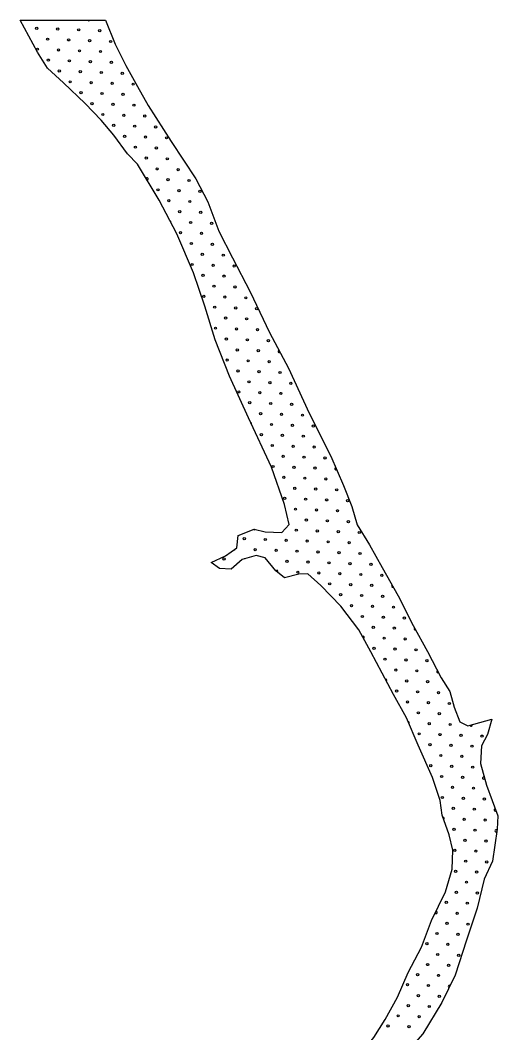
# Model space of a CAD drawing. Extents: x 1612280 to 1883141, y 560852 to 780851.
# Drawn here: x 1760419 to 1765007, y 675742 to 685471 of the extents above; entities that cross this region are included whole.
import ezdxf

# ---------------------------------------------------------------- set-up
doc = ezdxf.new("R2010")
doc.units = 0
doc.layers.add('DESIGN - SCRATCH - User 1', color=7, linetype='Continuous')
doc.layers.add('DESIGN - TRAFFIC CONTROL PERMANENT - Pavement Marking Text', color=7, linetype='Continuous')

msp = doc.modelspace()

# ---------------------------------------------------------------- linework, layer by layer
at = {"layer": 'DESIGN - SCRATCH - User 1'}
for points in [[(1761543.8, 684089.9), (1761448.4, 684187.4), (1761317.9, 684367.3), (1761194.7, 684512.7), (1761042, 684670.4), (1760835.1, 684870.1), (1760679.9, 685010.6), (1760583.9, 685163.4), (1760418.8, 685471.5), (1761239.1, 685471.5), (1761330.2, 685242.3), (1761433.6, 685037.7), (1761544.5, 684835.6), (1761647.9, 684653.2), (1761868.5, 684304.7)], [(1761543.8, 684089.9), (1761448.4, 684187.4), (1761317.9, 684367.3), (1761194.7, 684512.7), (1761042, 684670.4), (1760835.1, 684870.1), (1760679.9, 685010.6), (1760583.9, 685163.4), (1760418.8, 685471.5), (1761239.1, 685471.5), (1761330.2, 685242.3), (1761433.6, 685037.7), (1761544.5, 684835.6), (1761647.9, 684653.2), (1761868.5, 684304.7)], [(1761868.5, 684304.7), (1762105.1, 683946.7), (1762220.7, 683726.5), (1762325.2, 683445.6), (1762457.3, 683186.8), (1762627.9, 682861.9), (1762815, 682470.9), (1762996.6, 682129.5), (1763194.7, 681694.5), (1763403.8, 681281.5), (1763524.1, 681000.2)], [(1761868.5, 684304.7), (1762105.1, 683946.7), (1762220.7, 683726.5), (1762325.2, 683445.6), (1762457.3, 683186.8), (1762627.9, 682861.9), (1762815, 682470.9), (1762996.6, 682129.5), (1763194.7, 681694.5), (1763403.8, 681281.5), (1763524.1, 681000.2)], [(1762252.1, 680261.5), (1762391.3, 680323.3), (1762501.3, 680400.4), (1762512.3, 680521.5), (1762666.4, 680582.1), (1762771, 680554.6), (1762930.6, 680549.1), (1763002.1, 680626.2), (1762958.1, 680818.9), (1762831.5, 681176.8), (1762611.4, 681650.4), (1762429.8, 682052.4), (1762292.2, 682399.3), (1762193.1, 682724.2), (1762083.1, 683043.6), (1761923.5, 683418.1), (1761752.9, 683743), (1761543.8, 684089.9)], [(1762252.1, 680261.5), (1762391.3, 680323.3), (1762501.3, 680400.4), (1762512.3, 680521.5), (1762666.4, 680582.1), (1762771, 680554.6), (1762930.6, 680549.1), (1763002.1, 680626.2), (1762958.1, 680818.9), (1762831.5, 681176.8), (1762611.4, 681650.4), (1762429.8, 682052.4), (1762292.2, 682399.3), (1762193.1, 682724.2), (1762083.1, 683043.6), (1761923.5, 683418.1), (1761752.9, 683743), (1761543.8, 684089.9)], [(1763524.1, 681000.2), (1763603.8, 680799.1), (1763655.8, 680622.2), (1763773.7, 680431.4), (1763895, 680212.9), (1764051, 679939), (1764193.1, 679654.6), (1764331.7, 679404.8), (1764463.4, 679151.7), (1764546.6, 679019.9), (1764588.2, 678870.7), (1764643.6, 678728.5), (1764719.1, 678692.3)], [(1763524.1, 681000.2), (1763603.8, 680799.1), (1763655.8, 680622.2), (1763773.7, 680431.4), (1763895, 680212.9), (1764051, 679939), (1764193.1, 679654.6), (1764331.7, 679404.8), (1764463.4, 679151.7), (1764546.6, 679019.9), (1764588.2, 678870.7), (1764643.6, 678728.5), (1764719.1, 678692.3)], [(1764241.8, 678505.6), (1764130.7, 678766.7), (1764005.9, 678992.1), (1763895, 679196.7), (1763787.5, 679401.4), (1763673.2, 679612.9), (1763499.9, 679841.8), (1763305.8, 680039.5), (1763181, 680150.5), (1763094.3, 680147), (1762959.2, 680112.4), (1762876, 680181.7), (1762772, 680306.6), (1762685.3, 680327.4), (1762550.2, 680289.2), (1762446.2, 680195.6), (1762331.8, 680202.5), (1762252.1, 680261.5)], [(1764241.8, 678505.6), (1764130.7, 678766.7), (1764005.9, 678992.1), (1763895, 679196.7), (1763787.5, 679401.4), (1763673.2, 679612.9), (1763499.9, 679841.8), (1763305.8, 680039.5), (1763181, 680150.5), (1763094.3, 680147), (1762959.2, 680112.4), (1762876, 680181.7), (1762772, 680306.6), (1762685.3, 680327.4), (1762550.2, 680289.2), (1762446.2, 680195.6), (1762331.8, 680202.5), (1762252.1, 680261.5)], [(1764719.1, 678692.3), (1764950, 678753.7), (1764907.6, 678607.5), (1764851.1, 678499), (1764841.6, 678329.2), (1764898.2, 678121.7), (1765006.6, 677824.6), (1765001.9, 677697.2), (1764954.7, 677390.7), (1764874.6, 677216.2), (1764808.6, 676937.9), (1764704.9, 676631.4), (1764596.5, 676296.5), (1764469.3, 676032.4), (1764285.5, 675730.5), (1764007.4, 675414.6), (1763812.6, 675108.5), (1763526.5, 675329.1)], [(1764719.1, 678692.3), (1764950, 678753.7), (1764907.6, 678607.5), (1764851.1, 678499), (1764841.6, 678329.2), (1764898.2, 678121.7), (1765006.6, 677824.6), (1765001.9, 677697.2), (1764954.7, 677390.7), (1764874.6, 677216.2), (1764808.6, 676937.9), (1764704.9, 676631.4), (1764596.5, 676296.5), (1764469.3, 676032.4), (1764285.5, 675730.5), (1764007.4, 675414.6), (1763812.6, 675108.5), (1763526.5, 675329.1)], [(1763526.5, 675329.1), (1763650.3, 675491), (1763815.4, 675697.5), (1763925.4, 675867.3), (1764044.7, 676082.9), (1764145.5, 676321.5), (1764273.9, 676564.7), (1764370.2, 676821.7), (1764503.2, 677097), (1764567.4, 677312.6), (1764576.6, 677496.2), (1764539.9, 677643), (1764471.1, 677831.1), (1764452.8, 677973.4), (1764379.4, 678193.6), (1764241.8, 678505.6)], [(1763526.5, 675329.1), (1763650.3, 675491), (1763815.4, 675697.5), (1763925.4, 675867.3), (1764044.7, 676082.9), (1764145.5, 676321.5), (1764273.9, 676564.7), (1764370.2, 676821.7), (1764503.2, 677097), (1764567.4, 677312.6), (1764576.6, 677496.2), (1764539.9, 677643), (1764471.1, 677831.1), (1764452.8, 677973.4), (1764379.4, 678193.6), (1764241.8, 678505.6)]]:
    msp.add_lwpolyline(points, dxfattribs=at)
for centre in [(1762511.3, 682101.7), (1762511.3, 682101.7), (1762615.8, 681997.2), (1762615.8, 681997.2), (1762518.7, 681900.1), (1762518.7, 681900.1)]:
    msp.add_circle(centre, 10.6, dxfattribs=at)
at = {"layer": 'DESIGN - TRAFFIC CONTROL PERMANENT - Pavement Marking Text'}
for centre in [(1760577.3, 685394.7), (1760577.3, 685394.7), (1760778.9, 685387.2), (1760778.9, 685387.2), (1760980.5, 685379.7), (1760980.5, 685379.7), (1761182.1, 685372.3), (1761182.1, 685372.3), (1760681.9, 685290.1), (1760681.9, 685290.1), (1760883.5, 685282.7), (1760883.5, 685282.7), (1761085.1, 685275.2), (1761085.1, 685275.2), (1760584.8, 685193.1), (1760584.8, 685193.1), (1760786.4, 685185.6), (1760786.4, 685185.6), (1760988, 685178.1), (1760988, 685178.1), (1761286.7, 685267.7), (1761286.7, 685267.7), (1760689.3, 685088.5), (1760689.3, 685088.5), (1760890.9, 685081.1), (1760890.9, 685081.1), (1761189.6, 685170.7), (1761189.6, 685170.7), (1760793.9, 684984), (1760793.9, 684984), (1760995.5, 684976.5), (1760995.5, 684976.5), (1761092.5, 685073.6), (1761092.5, 685073.6), (1761294.2, 685066.1), (1761294.2, 685066.1), (1760898.4, 684879.4), (1760898.4, 684879.4), (1761197.1, 684969.1), (1761197.1, 684969.1), (1761398.7, 684961.6), (1761398.7, 684961.6), (1761100, 684872), (1761100, 684872), (1761301.6, 684864.5), (1761301.6, 684864.5), (1761503.2, 684857), (1761503.2, 684857), (1761002.9, 684774.9), (1761002.9, 684774.9), (1761204.5, 684767.4), (1761204.5, 684767.4), (1761406.2, 684760), (1761406.2, 684760), (1761107.5, 684670.4), (1761107.5, 684670.4), (1761309.1, 684662.9), (1761309.1, 684662.9), (1761510.7, 684655.4), (1761510.7, 684655.4), (1761212, 684565.8), (1761212, 684565.8), (1761413.6, 684558.4), (1761413.6, 684558.4), (1761615.2, 684550.9), (1761615.2, 684550.9), (1761316.6, 684461.3), (1761316.6, 684461.3), (1761518.2, 684453.8), (1761518.2, 684453.8), (1761719.8, 684446.4), (1761719.8, 684446.4), (1761421.1, 684356.8), (1761421.1, 684356.8), (1761622.7, 684349.3), (1761622.7, 684349.3), (1761824.3, 684341.8), (1761824.3, 684341.8), (1761525.6, 684252.2), (1761525.6, 684252.2), (1761727.2, 684244.7), (1761727.2, 684244.7), (1761630.2, 684147.7), (1761630.2, 684147.7), (1761831.8, 684140.2), (1761831.8, 684140.2), (1761734.7, 684043.1), (1761734.7, 684043.1), (1761936.3, 684035.7), (1761936.3, 684035.7), (1761839.2, 683938.6), (1761839.2, 683938.6), (1762040.9, 683931.1), (1762040.9, 683931.1), (1761742.2, 683841.5), (1761742.2, 683841.5), (1761943.8, 683834.1), (1761943.8, 683834.1), (1762145.4, 683826.6), (1762145.4, 683826.6), (1761846.7, 683737), (1761846.7, 683737), (1762048.3, 683729.5), (1762048.3, 683729.5), (1761951.3, 683632.4), (1761951.3, 683632.4), (1762152.9, 683625), (1762152.9, 683625), (1762055.8, 683527.9), (1762055.8, 683527.9), (1762257.4, 683520.4), (1762257.4, 683520.4), (1761958.7, 683430.8), (1761958.7, 683430.8), (1762160.3, 683423.4), (1762160.3, 683423.4), (1762063.3, 683326.3), (1762063.3, 683326.3), (1762264.9, 683318.8), (1762264.9, 683318.8), (1762167.8, 683221.8), (1762167.8, 683221.8), (1762369.4, 683214.3), (1762369.4, 683214.3), (1762070.7, 683124.7), (1762070.7, 683124.7), (1762272.3, 683117.2), (1762272.3, 683117.2), (1762473.9, 683109.8), (1762473.9, 683109.8), (1762175.3, 683020.2), (1762175.3, 683020.2), (1762376.9, 683012.7), (1762376.9, 683012.7), (1762279.8, 682915.6), (1762279.8, 682915.6), (1762481.4, 682908.1), (1762481.4, 682908.1), (1762182.7, 682818.5), (1762182.7, 682818.5), (1762384.3, 682811.1), (1762384.3, 682811.1), (1762586, 682803.6), (1762586, 682803.6), (1762287.3, 682714), (1762287.3, 682714), (1762488.9, 682706.5), (1762488.9, 682706.5), (1762690.5, 682699.1), (1762690.5, 682699.1), (1762391.8, 682609.5), (1762391.8, 682609.5), (1762593.4, 682602), (1762593.4, 682602), (1762294.7, 682512.4), (1762294.7, 682512.4), (1762496.3, 682504.9), (1762496.3, 682504.9), (1762698, 682497.5), (1762698, 682497.5), (1762399.3, 682407.9), (1762399.3, 682407.9), (1762600.9, 682400.4), (1762600.9, 682400.4), (1762802.5, 682392.9), (1762802.5, 682392.9), (1762503.8, 682303.3), (1762503.8, 682303.3), (1762705.4, 682295.8), (1762705.4, 682295.8), (1762406.7, 682206.2), (1762406.7, 682206.2), (1762608.4, 682198.8), (1762608.4, 682198.8), (1762810, 682191.3), (1762810, 682191.3), (1762712.9, 682094.2), (1762712.9, 682094.2), (1762914.5, 682086.8), (1762914.5, 682086.8), (1762817.4, 681989.7), (1762817.4, 681989.7), (1763019, 681982.2), (1763019, 681982.2), (1762720.4, 681892.6), (1762720.4, 681892.6), (1762922, 681885.2), (1762922, 681885.2), (1762623.3, 681795.6), (1762623.3, 681795.6), (1762824.9, 681788.1), (1762824.9, 681788.1), (1763026.5, 681780.6), (1763026.5, 681780.6), (1762727.8, 681691), (1762727.8, 681691), (1762929.4, 681683.6), (1762929.4, 681683.6), (1763131, 681676.1), (1763131, 681676.1), (1762832.4, 681586.5), (1762832.4, 681586.5), (1763034, 681579), (1763034, 681579), (1763235.6, 681571.5), (1763235.6, 681571.5), (1762735.3, 681489.4), (1762735.3, 681489.4), (1762936.9, 681481.9), (1762936.9, 681481.9), (1763138.5, 681474.5), (1763138.5, 681474.5), (1762839.8, 681384.9), (1762839.8, 681384.9), (1763041.4, 681377.4), (1763041.4, 681377.4), (1762944.4, 681280.3), (1762944.4, 681280.3), (1763243.1, 681369.9), (1763243.1, 681369.9), (1762847.3, 681183.3), (1762847.3, 681183.3), (1763146, 681272.9), (1763146, 681272.9), (1763347.6, 681265.4), (1763347.6, 681265.4), (1763048.9, 681175.8), (1763048.9, 681175.8), (1763250.5, 681168.3), (1763250.5, 681168.3), (1762951.8, 681078.7), (1762951.8, 681078.7), (1763153.4, 681071.3), (1763153.4, 681071.3), (1763355.1, 681063.8), (1763355.1, 681063.8), (1763056.4, 680974.2), (1763056.4, 680974.2), (1763258, 680966.7), (1763258, 680966.7), (1763459.6, 680959.2), (1763459.6, 680959.2), (1762959.3, 680877.1), (1762959.3, 680877.1), (1763160.9, 680869.6), (1763160.9, 680869.6), (1763362.5, 680862.2), (1763362.5, 680862.2), (1763564.1, 680854.7), (1763564.1, 680854.7), (1763063.8, 680772.6), (1763063.8, 680772.6), (1763265.5, 680765.1), (1763265.5, 680765.1), (1763467.1, 680757.6), (1763467.1, 680757.6), (1763168.4, 680668), (1763168.4, 680668), (1763370, 680660.6), (1763370, 680660.6), (1763571.6, 680653.1), (1763571.6, 680653.1), (1763071.3, 680571), (1763071.3, 680571), (1763272.9, 680563.5), (1763272.9, 680563.5), (1763474.5, 680556), (1763474.5, 680556), (1763676.1, 680548.6), (1763676.1, 680548.6), (1762571, 680488.8), (1762571, 680488.8), (1762772.6, 680481.4), (1762772.6, 680481.4), (1762974.2, 680473.9), (1762974.2, 680473.9), (1763175.8, 680466.4), (1763175.8, 680466.4), (1763377.5, 680459), (1763377.5, 680459), (1763579.1, 680451.5), (1763579.1, 680451.5), (1762675.6, 680384.3), (1762675.6, 680384.3), (1762877.2, 680376.8), (1762877.2, 680376.8), (1763078.8, 680369.3), (1763078.8, 680369.3), (1763280.4, 680361.9), (1763280.4, 680361.9), (1763482, 680354.4), (1763482, 680354.4), (1763683.6, 680346.9), (1763683.6, 680346.9), (1762376.9, 680294.7), (1762376.9, 680294.7), (1762981.7, 680272.3), (1762981.7, 680272.3), (1763183.3, 680264.8), (1763183.3, 680264.8), (1763384.9, 680257.3), (1763384.9, 680257.3), (1763586.5, 680249.9), (1763586.5, 680249.9), (1763788.1, 680242.4), (1763788.1, 680242.4), (1763086.2, 680167.7), (1763086.2, 680167.7), (1763287.9, 680160.3), (1763287.9, 680160.3), (1763489.5, 680152.8), (1763489.5, 680152.8), (1763691.1, 680145.3), (1763691.1, 680145.3), (1763892.7, 680137.9), (1763892.7, 680137.9), (1763392.4, 680055.7), (1763392.4, 680055.7), (1763594, 680048.3), (1763594, 680048.3), (1763795.6, 680040.8), (1763795.6, 680040.8), (1763496.9, 679951.2), (1763496.9, 679951.2), (1763698.5, 679943.7), (1763698.5, 679943.7), (1763900.2, 679936.3), (1763900.2, 679936.3), (1763601.5, 679846.7), (1763601.5, 679846.7), (1763803.1, 679839.2), (1763803.1, 679839.2), (1764004.7, 679831.7), (1764004.7, 679831.7), (1763706, 679742.1), (1763706, 679742.1), (1763907.6, 679734.7), (1763907.6, 679734.7), (1764109.2, 679727.2), (1764109.2, 679727.2), (1763810.5, 679637.6), (1763810.5, 679637.6), (1764012.2, 679630.1), (1764012.2, 679630.1), (1763915.1, 679533), (1763915.1, 679533), (1763818, 679436), (1763818, 679436), (1764116.7, 679525.6), (1764116.7, 679525.6), (1764019.6, 679428.5), (1764019.6, 679428.5), (1764221.2, 679421), (1764221.2, 679421), (1763922.6, 679331.4), (1763922.6, 679331.4), (1764124.2, 679324), (1764124.2, 679324), (1764325.8, 679316.5), (1764325.8, 679316.5), (1764027.1, 679226.9), (1764027.1, 679226.9), (1764228.7, 679219.4), (1764228.7, 679219.4), (1764131.6, 679122.4), (1764131.6, 679122.4), (1764333.2, 679114.9), (1764333.2, 679114.9), (1764034.6, 679025.3), (1764034.6, 679025.3), (1764236.2, 679017.8), (1764236.2, 679017.8), (1764437.8, 679010.3), (1764437.8, 679010.3), (1764139.1, 678920.7), (1764139.1, 678920.7), (1764340.7, 678913.3), (1764340.7, 678913.3), (1764542.3, 678905.8), (1764542.3, 678905.8), (1764243.6, 678816.2), (1764243.6, 678816.2), (1764445.2, 678808.7), (1764445.2, 678808.7), (1764348.2, 678711.7), (1764348.2, 678711.7), (1764549.8, 678704.2), (1764549.8, 678704.2), (1764251.1, 678614.6), (1764251.1, 678614.6), (1764452.7, 678607.1), (1764452.7, 678607.1), (1764654.3, 678599.7), (1764654.3, 678599.7), (1764855.9, 678592.2), (1764855.9, 678592.2), (1764355.6, 678510.1), (1764355.6, 678510.1), (1764557.3, 678502.6), (1764557.3, 678502.6), (1764758.9, 678495.1), (1764758.9, 678495.1), (1764460.2, 678405.5), (1764460.2, 678405.5), (1764661.8, 678398), (1764661.8, 678398), (1764363.1, 678308.4), (1764363.1, 678308.4), (1764564.7, 678301), (1764564.7, 678301), (1764766.3, 678293.5), (1764766.3, 678293.5), (1764467.6, 678203.9), (1764467.6, 678203.9), (1764669.3, 678196.4), (1764669.3, 678196.4), (1764572.2, 678099.4), (1764572.2, 678099.4), (1764773.8, 678091.9), (1764773.8, 678091.9), (1764475.1, 678002.3), (1764475.1, 678002.3), (1764676.7, 677994.8), (1764676.7, 677994.8), (1764878.3, 677987.4), (1764878.3, 677987.4), (1764579.7, 677897.8), (1764579.7, 677897.8), (1764781.3, 677890.3), (1764781.3, 677890.3), (1764684.2, 677793.2), (1764684.2, 677793.2), (1764885.8, 677785.8), (1764885.8, 677785.8), (1764587.1, 677696.1), (1764587.1, 677696.1), (1764788.7, 677688.7), (1764788.7, 677688.7), (1764691.7, 677591.6), (1764691.7, 677591.6), (1764893.3, 677584.1), (1764893.3, 677584.1), (1764594.6, 677494.5), (1764594.6, 677494.5), (1764796.2, 677487.1), (1764796.2, 677487.1), (1764699.1, 677390), (1764699.1, 677390), (1764602.1, 677292.9), (1764602.1, 677292.9), (1764900.7, 677382.5), (1764900.7, 677382.5), (1764803.7, 677285.5), (1764803.7, 677285.5), (1764706.6, 677188.4), (1764706.6, 677188.4), (1764609.5, 677091.3), (1764609.5, 677091.3), (1764811.1, 677083.8), (1764811.1, 677083.8), (1764512.5, 676994.2), (1764512.5, 676994.2), (1764714.1, 676986.8), (1764714.1, 676986.8), (1764617, 676889.7), (1764617, 676889.7), (1764519.9, 676792.6), (1764519.9, 676792.6), (1764721.5, 676785.2), (1764721.5, 676785.2), (1764422.8, 676695.6), (1764422.8, 676695.6), (1764624.5, 676688.1), (1764624.5, 676688.1), (1764325.8, 676598.5), (1764325.8, 676598.5), (1764527.4, 676591), (1764527.4, 676591), (1764430.3, 676494), (1764430.3, 676494), (1764631.9, 676486.5), (1764631.9, 676486.5), (1764333.2, 676396.9), (1764333.2, 676396.9), (1764534.9, 676389.4), (1764534.9, 676389.4), (1764236.2, 676299.8), (1764236.2, 676299.8), (1764437.8, 676292.3), (1764437.8, 676292.3), (1764139.1, 676202.7), (1764139.1, 676202.7), (1764340.7, 676195.3), (1764340.7, 676195.3), (1764243.6, 676098.2), (1764243.6, 676098.2), (1764445.2, 676090.7), (1764445.2, 676090.7), (1764146.6, 676001.1), (1764146.6, 676001.1), (1764348.2, 675993.7), (1764348.2, 675993.7), (1764049.5, 675904.1), (1764049.5, 675904.1), (1764251.1, 675896.6), (1764251.1, 675896.6), (1763952.4, 675807), (1763952.4, 675807), (1764154, 675799.5), (1764154, 675799.5)]:
    msp.add_circle(centre, 10.6, dxfattribs=at)
for centre, start, end in [((1761077.6, 685476.8), 210.25844, 329.74156), ((1761637.6, 683946.1), 265.49654, 156.66622), ((1761854.2, 683535.4), 337.98102, 77.42663), ((1762907, 682288.4), 92.98967, 323.02861), ((1762630.8, 681593.9), 331.14169, 78.71651), ((1763452.1, 681160.9), 96.47878, 309.833), ((1762668.1, 680585.9), 217.45465, 322.48752), ((1762473.9, 680391.8), 269.82086, 340.19636), ((1762578.5, 680287.2), 81.78261, 129.73804), ((1762884.6, 680175.2), 317.26142, 143.08639), ((1763997.2, 680033.3), 119.61776, 299.68433), ((1763713.5, 679540.5), 292.85681, 123.93849), ((1764213.8, 679622.6), 133.37058, 284.70652), ((1764430.3, 679212), 109.11601, 305.85383), ((1763930, 679129.8), 304.36672, 112.54673), ((1764146.6, 678719.1), 315.37047, 90.76176), ((1764751.4, 678696.7), 172.29507, 37.44447), ((1764870.9, 678189), 50.11689, 340.37396), ((1764982.9, 677882.8), 97.39878, 302.68998), ((1764482.6, 677800.7), 288.35798, 111.80951), ((1764990.3, 677681.2), 23.12227, 319.39628), ((1764415.4, 676897.2), 196.53641, 111.90154), ((1764228.7, 676501.4), 323.87724, 340.45735), ((1764542.3, 676187.8), 55.18914, 253.35526)]:
    msp.add_arc(centre, 10.6, start, end, dxfattribs=at)

doc.saveas('drawing.dxf')
